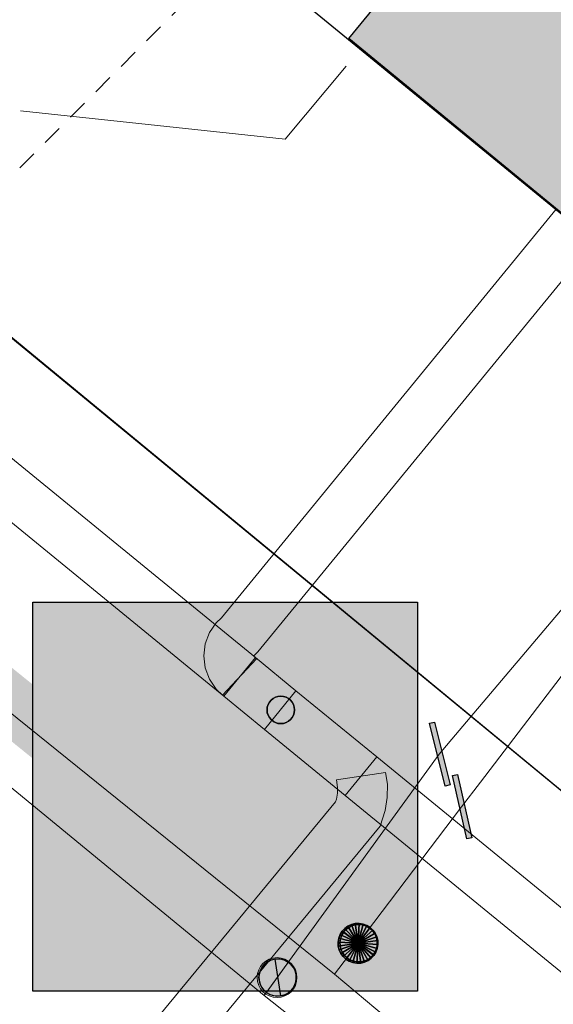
# Model space of a CAD drawing. Header units: metres. Extents: x 2695560 to 2696939, y 1260491 to 1262050.
# Tile 407 of 656: x 2696008.45 to 2696013.81, y 1260890.81 to 1260900.68. Entities that reach past the tile are written whole.
import ezdxf

# ---------------------------------------------------------------- set-up
doc = ezdxf.new("R2010")
doc.units = ezdxf.units.M
doc.linetypes.add('AUSGEZOGEN', pattern=[0])
doc.linetypes.add('VERDECKT2_S2', pattern=[0.36, 0.2, -0.16])
for name, color, linetype in [('XR$1$AV_Gebäudeflächen (BB)', 7, 'AUSGEZOGEN'), ('XR$1$AV_Linien (BB)', 7, 'AUSGEZOGEN'), ('XR$1$EW_LK_Knoten', 1, 'AUSGEZOGEN'), ('XR$1$GA_LK_Absperrarmatur', 32, 'AUSGEZOGEN'), ('XR$1$GA_LK_Rohrleitungsteil', 32, 'AUSGEZOGEN'), ('XR$1$Liegenschaftsgrenzen', 7, 'AUSGEZOGEN'), ('XR$1$PFGA', 255, 'AUSGEZOGEN'), ('XR$1$PFWA', 255, 'AUSGEZOGEN'), ('XR$1$RAEW', 8, 'AUSGEZOGEN'), ('XR$1$RP_Abstandslinie', 7, 'AUSGEZOGEN'), ('XR$1$WA_LK_Absperrarmatur', 171, 'AUSGEZOGEN'), ('XR$1$WA_LK_Rohrleitungsteil', 171, 'AUSGEZOGEN')]:
    doc.layers.add(name, color=color, linetype=linetype)
for name, color, linetype, lineweight in [('XR$2$ABW-Linie-R-genau', 4, 'AUSGEZOGEN', 18), ('XR$2$ABW-Linie-R-ungenau', 4, 'VERDECKT2_S2', 18), ('XR$2$ELE-LinieFlaeche-genau', 1, 'AUSGEZOGEN', 18), ('XR$2$GAS-Linie-genau', 12, 'AUSGEZOGEN', 18), ('XR$2$GAS-Punkt', 12, 'AUSGEZOGEN', 18), ('XR$2$WAS-Linie-genau', 5, 'AUSGEZOGEN', 18), ('XR$2$WAS-Punkt', 5, 'AUSGEZOGEN', 18)]:
    doc.layers.add(name, color=color, linetype=linetype, lineweight=lineweight)

# ---------------------------------------------------------------- blocks, each defined once
blk = doc.blocks.new('BWA2013')
at = {"true_color": 0x000000, "transparency": 33554687}
blk.add_hatch(color=18, dxfattribs=at).paths.add_polyline_path([(-0.291, -0.409), (0.352, 0.357), (0.291, 0.409), (-0.352, -0.357)])
at = {"transparency": 33554687}
blk.add_lwpolyline([(-0.291, -0.409), (-0.352, -0.357), (0.291, 0.409), (0.352, 0.357), (-0.291, -0.409)], close=True, dxfattribs=at)
blk = doc.blocks.new('BWA2012')
at = {"layer": 'XR$1$PFWA', "transparency": 33554687}
blk.add_hatch(color=7, dxfattribs=at).paths.add_polyline_path([(0.5, 0), (0.49, 0.101), (0.459, 0.197), (0.41, 0.286), (0.344, 0.362), (0.264, 0.424), (0.174, 0.469), (0.076, 0.494), (-0.025, 0.499), (-0.125, 0.484), (-0.22, 0.449), (-0.306, 0.395), (-0.379, 0.326), (-0.437, 0.243), (-0.477, 0.15), (-0.497, 0.051), (-0.497, -0.051), (-0.477, -0.15), (-0.437, -0.243), (-0.379, -0.326), (-0.306, -0.395), (-0.22, -0.449), (-0.125, -0.484), (-0.025, -0.499), (0.076, -0.494), (0.174, -0.469), (0.264, -0.424), (0.344, -0.362), (0.41, -0.286), (0.459, -0.197), (0.49, -0.101)])
at = {"transparency": 33554687}
blk.add_line((0.354, 0.354), (-0.354, -0.354), dxfattribs=at)
for start, end in [(45, 225), (225, 45)]:
    blk.add_arc((0, 0), 0.5, start, end, dxfattribs=at)
at = {"layer": 'XR$1$PFWA', "transparency": 33554687}
blk.add_circle((0, 0), 0.5, dxfattribs=at)
blk = doc.blocks.new('BGA2013')
at = {"transparency": 33554687}
blk.add_hatch(color=36, dxfattribs=at).paths.add_polyline_path([(-0.291, -0.409), (0.352, 0.357), (0.291, 0.409), (-0.352, -0.357)])
at = {"color": 32, "transparency": 33554687}
blk.add_lwpolyline([(-0.291, -0.409), (-0.352, -0.357), (0.291, 0.409), (0.352, 0.357), (-0.291, -0.409)], close=True, dxfattribs=at)
blk = doc.blocks.new('BGA965')
at = {"layer": 'XR$1$PFGA', "transparency": 33554687}
blk.add_hatch(color=7, dxfattribs=at).paths.add_polyline_path([(0.5, 0), (0.49, 0.101), (0.459, 0.197), (0.41, 0.286), (0.344, 0.362), (0.264, 0.424), (0.174, 0.469), (0.076, 0.494), (-0.025, 0.499), (-0.125, 0.484), (-0.22, 0.449), (-0.306, 0.395), (-0.379, 0.326), (-0.437, 0.243), (-0.477, 0.15), (-0.497, 0.051), (-0.497, -0.051), (-0.477, -0.15), (-0.437, -0.243), (-0.379, -0.326), (-0.306, -0.395), (-0.22, -0.449), (-0.125, -0.484), (-0.025, -0.499), (0.076, -0.494), (0.174, -0.469), (0.264, -0.424), (0.344, -0.362), (0.41, -0.286), (0.459, -0.197), (0.49, -0.101)])
at = {"color": 32, "transparency": 33554687}
blk.add_line((0, 0.5), (0, -0.5), dxfattribs=at)
for start, end in [(90, 270), (270, 90)]:
    blk.add_arc((0, 0), 0.5, start, end, dxfattribs=at)
at = {"layer": 'XR$1$PFGA', "transparency": 33554687}
blk.add_circle((0, 0), 0.5, dxfattribs=at)
blk = doc.blocks.new('BEW957')
at = {"layer": 'XR$1$RAEW', "transparency": 33554687}
blk.add_hatch(color=1, dxfattribs=at).paths.add_polyline_path([(-0.5, 0), (-0.497, -0.051), (-0.49, -0.101), (-0.477, -0.15), (-0.459, -0.197), (-0.437, -0.243), (-0.41, -0.286), (-0.379, -0.326), (-0.344, -0.362), (-0.306, -0.395), (-0.264, -0.424), (-0.22, -0.449), (-0.174, -0.469), (-0.125, -0.484), (-0.076, -0.494), (-0.025, -0.499), (0.025, -0.499), (0.076, -0.494), (0.125, -0.484), (0.174, -0.469), (0.22, -0.449), (0.264, -0.424), (0.306, -0.395), (0.344, -0.362), (0.379, -0.326), (0.41, -0.286), (0.437, -0.243), (0.459, -0.197), (0.477, -0.15), (0.49, -0.101), (0.497, -0.051), (0.5, 0), (0.497, 0.051), (0.49, 0.101), (0.477, 0.15), (0.459, 0.197), (0.437, 0.243), (0.41, 0.286), (0.379, 0.326), (0.344, 0.362), (0.306, 0.395), (0.264, 0.424), (0.22, 0.449), (0.174, 0.469), (0.125, 0.484), (0.076, 0.494), (0.025, 0.499), (-0.025, 0.499), (-0.076, 0.494), (-0.125, 0.484), (-0.174, 0.469), (-0.22, 0.449), (-0.264, 0.424), (-0.306, 0.395), (-0.344, 0.362), (-0.379, 0.326), (-0.41, 0.286), (-0.437, 0.243), (-0.459, 0.197), (-0.477, 0.15), (-0.49, 0.101), (-0.497, 0.051)])
at = {"color": 1, "transparency": 33554687}
for start, end in [(90, 180), (0, 90), (180, 270), (270, 0)]:
    blk.add_arc((0, 0), 0.5, start, end, dxfattribs=at)
at = {"layer": 'XR$1$RAEW', "color": 1, "transparency": 33554687}
blk.add_circle((0, 0), 0.5, dxfattribs=at)
blk = doc.blocks.new('GAS-ABSPERRORGAN')
at = {"layer": 'XR$2$GAS-Punkt', "linetype": 'AUSGEZOGEN', "lineweight": 25, "transparency": 33554687}
blk.add_line((0, 200, 2500), (0, -200, 2500), dxfattribs=at)
for points in [[(0, 200, 2500), (0, 0, 2500), (-39, 196.2, 2500)], [(0, 200), (0, 0), (-39, 196.2)], [(0, 200, 2500), (0, 200), (-39, 196.2), (-39, 196.2, 2500)], [(39, 196.2, 2500), (0, 0, 2500), (0, 200, 2500)], [(39, 196.2), (0, 0), (0, 200)], [(39, 196.2, 2500), (39, 196.2), (0, 200), (0, 200, 2500)], [(-166.3, 111.1, 2500), (0, 0, 2500), (-184.8, 76.5, 2500)], [(-166.3, 111.1), (0, 0), (-184.8, 76.5)], [(-166.3, 111.1, 2500), (-166.3, 111.1), (-184.8, 76.5), (-184.8, 76.5, 2500)], [(-141.4, 141.4, 2500), (0, 0, 2500), (-166.3, 111.1, 2500)], [(-141.4, 141.4), (0, 0), (-166.3, 111.1)], [(-141.4, 141.4, 2500), (-141.4, 141.4), (-166.3, 111.1), (-166.3, 111.1, 2500)], [(-111.1, 166.3, 2500), (0, 0, 2500), (-141.4, 141.4, 2500)], [(-111.1, 166.3), (0, 0), (-141.4, 141.4)], [(-111.1, 166.3, 2500), (-111.1, 166.3), (-141.4, 141.4), (-141.4, 141.4, 2500)], [(-76.5, 184.8, 2500), (0, 0, 2500), (-111.1, 166.3, 2500)], [(-76.5, 184.8), (0, 0), (-111.1, 166.3)], [(-76.5, 184.8, 2500), (-76.5, 184.8), (-111.1, 166.3), (-111.1, 166.3, 2500)], [(-39, 196.2, 2500), (0, 0, 2500), (-76.5, 184.8, 2500)], [(-39, 196.2), (0, 0), (-76.5, 184.8)], [(-39, 196.2, 2500), (-39, 196.2), (-76.5, 184.8), (-76.5, 184.8, 2500)], [(76.5, 184.8, 2500), (0, 0, 2500), (39, 196.2, 2500)], [(76.5, 184.8), (0, 0), (39, 196.2)], [(111.1, 166.3, 2500), (0, 0, 2500), (76.5, 184.8, 2500)], [(111.1, 166.3), (0, 0), (76.5, 184.8)], [(141.4, 141.4, 2500), (0, 0, 2500), (111.1, 166.3, 2500)], [(141.4, 141.4), (0, 0), (111.1, 166.3)], [(166.3, 111.1, 2500), (0, 0, 2500), (141.4, 141.4, 2500)], [(166.3, 111.1), (0, 0), (141.4, 141.4)], [(184.8, 76.5, 2500), (0, 0, 2500), (166.3, 111.1, 2500)], [(184.8, 76.5), (0, 0), (166.3, 111.1)], [(76.5, 184.8, 2500), (76.5, 184.8), (39, 196.2), (39, 196.2, 2500)], [(111.1, 166.3, 2500), (111.1, 166.3), (76.5, 184.8), (76.5, 184.8, 2500)], [(141.4, 141.4, 2500), (141.4, 141.4), (111.1, 166.3), (111.1, 166.3, 2500)], [(166.3, 111.1, 2500), (166.3, 111.1), (141.4, 141.4), (141.4, 141.4, 2500)], [(184.8, 76.5, 2500), (184.8, 76.5), (166.3, 111.1), (166.3, 111.1, 2500)], [(-196.2, 39, 2500), (0, 0, 2500), (-200, 0, 2500)], [(-196.2, 39), (0, 0), (-200, 0)], [(-196.2, 39, 2500), (-196.2, 39), (-200, 0), (-200, 0, 2500)], [(-200, 0, 2500), (0, 0, 2500), (-196.2, -39, 2500)], [(-200, 0), (0, 0), (-196.2, -39)], [(-184.8, 76.5, 2500), (0, 0, 2500), (-196.2, 39, 2500)], [(-184.8, 76.5), (0, 0), (-196.2, 39)], [(-184.8, 76.5, 2500), (-184.8, 76.5), (-196.2, 39), (-196.2, 39, 2500)], [(-196.2, -39, 2500), (0, 0, 2500), (-184.8, -76.5, 2500)], [(-196.2, -39), (0, 0), (-184.8, -76.5)], [(-184.8, -76.5, 2500), (0, 0, 2500), (-166.3, -111.1, 2500)], [(-184.8, -76.5), (0, 0), (-166.3, -111.1)], [(-166.3, -111.1, 2500), (0, 0, 2500), (-141.4, -141.4, 2500)], [(-166.3, -111.1), (0, 0), (-141.4, -141.4)], [(-141.4, -141.4, 2500), (0, 0, 2500), (-111.1, -166.3, 2500)], [(-141.4, -141.4), (0, 0), (-111.1, -166.3)], [(-111.1, -166.3, 2500), (0, 0, 2500), (-76.5, -184.8, 2500)], [(-111.1, -166.3), (0, 0), (-76.5, -184.8)], [(-76.5, -184.8, 2500), (0, 0, 2500), (-39, -196.2, 2500)], [(-76.5, -184.8), (0, 0), (-39, -196.2)], [(-39, -196.2, 2500), (0, 0, 2500), (0, -200, 2500)], [(-39, -196.2), (0, 0), (0, -200)], [(196.2, 39, 2500), (0, 0, 2500), (184.8, 76.5, 2500)], [(196.2, 39), (0, 0), (184.8, 76.5)], [(200, 0, 2500), (0, 0, 2500), (196.2, 39, 2500)], [(200, 0), (0, 0), (196.2, 39)], [(0, -200, 2500), (0, 0, 2500), (39, -196.2, 2500)], [(39, -196.2, 2500), (0, 0, 2500), (76.5, -184.8, 2500)], [(76.5, -184.8, 2500), (0, 0, 2500), (111.1, -166.3, 2500)], [(111.1, -166.3, 2500), (0, 0, 2500), (141.4, -141.4, 2500)], [(141.4, -141.4, 2500), (0, 0, 2500), (166.3, -111.1, 2500)], [(166.3, -111.1, 2500), (0, 0, 2500), (184.8, -76.5, 2500)], [(184.8, -76.5, 2500), (0, 0, 2500), (196.2, -39, 2500)], [(196.2, -39, 2500), (0, 0, 2500), (200, 0, 2500)], [(0, -200), (0, 0), (39, -196.2)], [(39, -196.2), (0, 0), (76.5, -184.8)], [(76.5, -184.8), (0, 0), (111.1, -166.3)], [(111.1, -166.3), (0, 0), (141.4, -141.4)], [(141.4, -141.4), (0, 0), (166.3, -111.1)], [(166.3, -111.1), (0, 0), (184.8, -76.5)], [(184.8, -76.5), (0, 0), (196.2, -39)], [(196.2, -39), (0, 0), (200, 0)], [(196.2, 39, 2500), (196.2, 39), (184.8, 76.5), (184.8, 76.5, 2500)], [(200, 0, 2500), (200, 0), (196.2, 39), (196.2, 39, 2500)], [(-200, 0, 2500), (-200, 0), (-196.2, -39), (-196.2, -39, 2500)], [(-196.2, -39, 2500), (-196.2, -39), (-184.8, -76.5), (-184.8, -76.5, 2500)], [(-184.8, -76.5, 2500), (-184.8, -76.5), (-166.3, -111.1), (-166.3, -111.1, 2500)], [(166.3, -111.1, 2500), (166.3, -111.1), (184.8, -76.5), (184.8, -76.5, 2500)], [(184.8, -76.5, 2500), (184.8, -76.5), (196.2, -39), (196.2, -39, 2500)], [(196.2, -39, 2500), (196.2, -39), (200, 0), (200, 0, 2500)], [(-166.3, -111.1, 2500), (-166.3, -111.1), (-141.4, -141.4), (-141.4, -141.4, 2500)], [(-141.4, -141.4, 2500), (-141.4, -141.4), (-111.1, -166.3), (-111.1, -166.3, 2500)], [(-111.1, -166.3, 2500), (-111.1, -166.3), (-76.5, -184.8), (-76.5, -184.8, 2500)], [(-76.5, -184.8, 2500), (-76.5, -184.8), (-39, -196.2), (-39, -196.2, 2500)], [(-39, -196.2, 2500), (-39, -196.2), (0, -200), (0, -200, 2500)], [(0, -200, 2500), (0, -200), (39, -196.2), (39, -196.2, 2500)], [(39, -196.2, 2500), (39, -196.2), (76.5, -184.8), (76.5, -184.8, 2500)], [(76.5, -184.8, 2500), (76.5, -184.8), (111.1, -166.3), (111.1, -166.3, 2500)], [(111.1, -166.3, 2500), (111.1, -166.3), (141.4, -141.4), (141.4, -141.4, 2500)], [(141.4, -141.4, 2500), (141.4, -141.4), (166.3, -111.1), (166.3, -111.1, 2500)]]:
    blk.add_3dface(points, dxfattribs=at)
blk = doc.blocks.new('WAS-ABSPERRORGAN')
at = {"layer": 'XR$2$WAS-Punkt', "linetype": 'AUSGEZOGEN', "transparency": 33554687}
for p, q in [((0, 200, 2500), (0, -200, 2500)), ((0, 0), (0, 0))]:
    blk.add_line(p, q, dxfattribs=at)
blk.add_circle((0, 0, 502500), 200, dxfattribs=at)

msp = doc.modelspace()

# ---------------------------------------------------------------- hatches: boundary and pattern name
at = {"transparency": 33554687}
for points in [[(2696006.0921, 1260896.0223), (2696005.7297, 1260895.5729), (2696008.8839, 1260893.0297), (2696009.2463, 1260893.4791)], [(2696008.582, 1260894.84), (2696008.582, 1260890.9385), (2696012.445, 1260890.9385), (2696012.445, 1260894.84)]]:
    msp.add_hatch(color=7, dxfattribs=at).paths.add_polyline_path(points)
at = {"layer": 'XR$1$AV_Gebäudeflächen (BB)', "true_color": 0xd2d2d2, "transparency": 33554687}
msp.add_hatch(color=254, dxfattribs=at).paths.add_polyline_path([(2696017.64, 1260907.653), (2696011.757, 1260900.497), (2696017.96, 1260895.405), (2696023.87, 1260902.54)])

# ---------------------------------------------------------------- linework, layer by layer
at = {"color": 24, "lineweight": -3, "transparency": 33554687}
msp.add_lwpolyline([(2696008.582, 1260894.84), (2696012.445, 1260894.84), (2696012.445, 1260890.9385), (2696008.582, 1260890.9385), (2696008.582, 1260894.84)], close=True, dxfattribs=at)
at = {"layer": 'XR$1$AV_Linien (BB)', "color": 7, "linetype": 'AUSGEZOGEN', "transparency": 33554687}
for points in [[(2696017.96, 1260895.405), (2696011.757, 1260900.497), (2696017.64, 1260907.653)], [(2696015.744, 1260891.426), (2696015.14, 1260891.92), (2696006.43, 1260899.09)]]:
    msp.add_lwpolyline(points, dxfattribs=at)
at = {"layer": 'XR$1$Liegenschaftsgrenzen', "color": 7, "linetype": 'AUSGEZOGEN', "transparency": 33554687}
msp.add_line((2696006.43, 1260899.09), (2696015.14, 1260891.92), dxfattribs=at)
at = {"layer": 'XR$1$RP_Abstandslinie', "color": 7, "linetype": 'AUSGEZOGEN', "transparency": 33554687}
msp.add_lwpolyline([(2696040.37, 1260936.16), (2695987.59, 1260979.4), (2695957.81, 1260944.66), (2696008.61, 1260903.06), (2696036.46, 1260880.27), (2696064.38, 1260857.41), (2696092.6, 1260893.39), (2696060.4, 1260919.76), (2696040.37, 1260936.16)], close=True, dxfattribs=at)
at = {"layer": 'XR$2$ABW-Linie-R-genau', "linetype": 'AUSGEZOGEN', "transparency": 33554687}
msp.add_lwpolyline([(2696011.73, 1260900.218), (2696011.115, 1260899.486), (2696008.459, 1260899.769)], dxfattribs=at)
at = {"layer": 'XR$2$ABW-Linie-R-ungenau', "linetype": 'VERDECKT2_S2', "transparency": 33554687}
msp.add_line((2696019.021, 1260909.785), (2696007.62, 1260898.363), dxfattribs=at)
at = {"layer": 'XR$2$ELE-LinieFlaeche-genau', "linetype": 'AUSGEZOGEN', "transparency": 33554687}
for points in [[(2696010.4884, 1260893.9082), (2696010.4221, 1260893.9701), (2696010.3556, 1260894.0699), (2696010.314, 1260894.1827), (2696010.3004, 1260894.302), (2696010.3142, 1260894.4225), (2696010.3577, 1260894.5372), (2696010.424, 1260894.6347), (2696010.4772, 1260894.6844), (2696013.8377, 1260898.7825), (2696014.2243, 1260898.4655), (2696010.8428, 1260894.3416), (2696010.806, 1260894.3073), (2696010.8043, 1260894.3048), (2696010.8038, 1260894.3035), (2696010.8036, 1260894.302), (2696010.804, 1260894.2993), (2696010.8044, 1260894.2981), (2696010.8059, 1260894.2959), (2696010.8296, 1260894.2738), (2696010.4884, 1260893.9082)], [(2696010.5008, 1260893.8974), (2696005.1478, 1260898.2704), (2696005.4642, 1260898.6576), (2696010.8172, 1260894.2846), (2696010.5008, 1260893.8974)], [(2696010.908, 1260893.5653), (2696010.501, 1260893.8973), (2696010.817, 1260894.2847), (2696011.224, 1260893.9527), (2696010.908, 1260893.5653)], [(2696011.7199, 1260892.9024), (2696010.9079, 1260893.5654), (2696011.2241, 1260893.9526), (2696012.0361, 1260893.2896), (2696011.7199, 1260892.9024)], [(2696016.4908, 1260889.0044), (2696011.7198, 1260892.9024), (2696012.0362, 1260893.2896), (2696016.8072, 1260889.3916), (2696016.4908, 1260889.0044)], [(2696005.1303, 1260884.9782), (2696011.6232, 1260892.8367), (2696011.6319, 1260892.8642), (2696011.6412, 1260892.9237), (2696011.6418, 1260892.9831), (2696011.6306, 1260893.0599), (2696012.1254, 1260893.1321), (2696012.1422, 1260893.0169), (2696012.1408, 1260892.8823), (2696012.1201, 1260892.7498), (2696012.0708, 1260892.5933), (2696005.5157, 1260884.6598), (2696005.1303, 1260884.9782)]]:
    msp.add_lwpolyline(points, close=True, dxfattribs=at)
at = {"layer": 'XR$2$GAS-Linie-genau', "linetype": 'AUSGEZOGEN', "transparency": 33554687}
for p, q in [((2696000.374, 1260900.169), (2696011.612, 1260891.108)), ((2696013.076, 1260893.035), (2696016.066, 1260896.954)), ((2696012.888, 1260892.789), (2696013.076, 1260893.035)), ((2696011.848, 1260891.419), (2696012.888, 1260892.789)), ((2696011.612, 1260891.108), (2696011.848, 1260891.419)), ((2696011.612, 1260891.108), (2696015.154, 1260888.163))]:
    msp.add_line(p, q, dxfattribs=at)
at = {"layer": 'XR$2$WAS-Linie-genau', "linetype": 'AUSGEZOGEN', "transparency": 33554687}
for p, q in [((2696012.864, 1260893.553), (2696015.873, 1260897.112)), ((2696012.664, 1260893.316), (2696012.864, 1260893.553)), ((2696011.035, 1260891.075), (2696012.664, 1260893.316)), ((2696010.906, 1260890.897), (2696011.035, 1260891.075)), ((2696010.906, 1260890.897), (2696011.162, 1260890.691))]:
    msp.add_line(p, q, dxfattribs=at)
msp.add_lwpolyline([(2696000.808, 1260899.171), (2696001.609, 1260898.529), (2696010.906, 1260890.897)], dxfattribs=at)

# ---------------------------------------------------------------- block references
at = {"layer": 'XR$1$EW_LK_Knoten', "color": 1, "linetype": 'AUSGEZOGEN', "lineweight": -3, "transparency": 33554687, "xscale": 0.2749999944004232, "yscale": 0.2749999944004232}
msp.add_blockref('BEW957', (2696011.072, 1260893.76), dxfattribs=at)
at = {"layer": 'XR$1$EW_LK_Knoten', "color": 1, "linetype": 'AUSGEZOGEN', "lineweight": -3, "transparency": 33554687, "xscale": 0.2749999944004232, "yscale": 0.2749999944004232, "rotation": 270}
msp.add_blockref('BEW957', (2696011.072, 1260893.76), dxfattribs=at)
at = {"layer": 'XR$1$GA_LK_Absperrarmatur', "color": 32, "linetype": 'AUSGEZOGEN', "lineweight": -3, "transparency": 33554687, "xscale": 0.3749999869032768, "yscale": 0.3749999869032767, "rotation": 52.79670000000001}
msp.add_blockref('BGA965', (2696011.854, 1260891.42), dxfattribs=at)
at = {"layer": 'XR$1$GA_LK_Rohrleitungsteil', "color": 32, "linetype": 'AUSGEZOGEN', "lineweight": -3, "transparency": 33554687, "xscale": 0.6499999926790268, "yscale": 0.6499999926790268, "rotation": 52.7967}
msp.add_blockref('BGA2013', (2696012.894, 1260892.79), dxfattribs=at)
at = {"layer": 'XR$1$WA_LK_Absperrarmatur', "color": 171, "linetype": 'AUSGEZOGEN', "lineweight": -3, "transparency": 33554687, "xscale": 0.374999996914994, "yscale": 0.374999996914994, "rotation": 53.99880088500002}
msp.add_blockref('BWA2012', (2696011.041, 1260891.076), dxfattribs=at)
at = {"layer": 'XR$1$WA_LK_Rohrleitungsteil', "color": 171, "linetype": 'AUSGEZOGEN', "lineweight": -3, "transparency": 33554687, "xscale": 0.6499999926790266, "yscale": 0.6499999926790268, "rotation": 53.998801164}
msp.add_blockref('BWA2013', (2696012.67, 1260893.317), dxfattribs=at)
at = {"layer": 'XR$2$GAS-Punkt', "color": 12, "linetype": 'AUSGEZOGEN', "lineweight": 18, "transparency": 33554687, "xscale": 0.001, "yscale": 0.001, "zscale": 0.001, "rotation": 322.8}
msp.add_blockref('GAS-ABSPERRORGAN', (2696011.848, 1260891.419), dxfattribs=at)
at = {"layer": 'XR$2$WAS-Punkt', "color": 5, "linetype": 'AUSGEZOGEN', "lineweight": 18, "transparency": 33554687, "xscale": 0.001, "yscale": 0.001, "zscale": 0.001, "rotation": 324}
msp.add_blockref('WAS-ABSPERRORGAN', (2696011.035, 1260891.075), dxfattribs=at)

doc.saveas('drawing.dxf')
